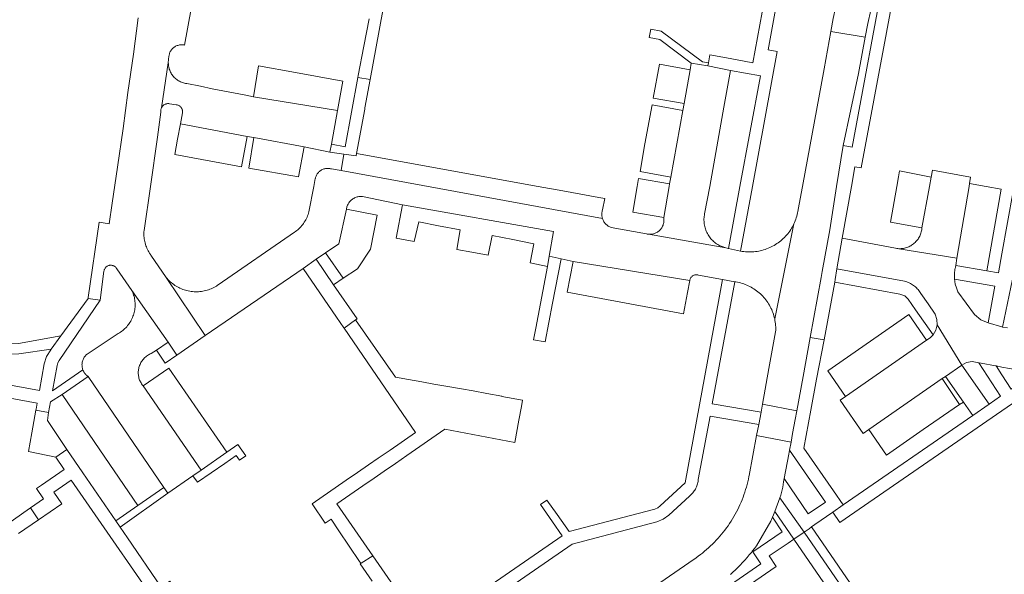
# Model space of a CAD drawing. Extents: x 146402 to 164798, y 455483 to 464134.
# Tile 310 of 575: x 158359 to 158500, y 460194 to 460274. Entities that reach past the tile are written whole.
import ezdxf

# ---------------------------------------------------------------- set-up
doc = ezdxf.new("R2010")
doc.units = 0
doc.header["$LTSCALE"] = 0.2
doc.layers.add('B-XX-VH-VERHARDING_BETONSTRAATSTEEN-GV', color=252, linetype='CONTINUOUS', lineweight=18)
doc.layers.add('B-XX-VH-VERHARDING_TEGEL-GV', color=252, linetype='CONTINUOUS', lineweight=18)

msp = doc.modelspace()

# ---------------------------------------------------------------- linework, layer by layer
at = {"layer": 'B-XX-VH-VERHARDING_BETONSTRAATSTEEN-GV'}
for points in [[(158375.99, 460274.18), (158375.29, 460268.99), (158374.51, 460263.48), (158373.8, 460258.3), (158373.01, 460252.78), (158372.254, 460247.592), (158371.81, 460244.63), (158370.36, 460244.86), (158368.789, 460234.06), (158368.77, 460233.926), (158370.53, 460233.67), (158371.048, 460237.806), (158371.051, 460237.83), (158371.069, 460237.918), (158371.094, 460238.004), (158371.126, 460238.087), (158371.166, 460238.167), (158371.213, 460238.243), (158371.266, 460238.315), (158371.326, 460238.382), (158371.391, 460238.443), (158371.462, 460238.497), (158371.537, 460238.546), (158371.616, 460238.587), (158371.699, 460238.622), (158371.784, 460238.648), (158371.872, 460238.667), (158371.96, 460238.678), (158372.05, 460238.681), (158372.139, 460238.677), (158372.227, 460238.664), (158372.314, 460238.643), (158372.399, 460238.615), (158372.481, 460238.579), (158372.559, 460238.536), (158372.634, 460238.486), (158372.703, 460238.43), (158372.767, 460238.367), (158372.826, 460238.3), (158372.878, 460238.227), (158372.923, 460238.15), (158375.072, 460235.051), (158380.27, 460227.63), (158381.51, 460225.77), (158385.603, 460228.573), (158380.013, 460236.92), (158377.81, 460240.131), (158377.727, 460240.245), (158377.614, 460240.411), (158377.508, 460240.581), (158377.408, 460240.756), (158377.316, 460240.934), (158377.231, 460241.116), (158377.153, 460241.301), (158377.083, 460241.489), (158377.02, 460241.68), (158376.964, 460241.873), (158376.917, 460242.068), (158376.877, 460242.265), (158376.846, 460242.463), (158376.822, 460242.663), (158376.806, 460242.863), (158376.798, 460243.063), (158376.798, 460243.264), (158376.806, 460243.465), (158376.822, 460243.665), (158377.722, 460250), (158378.725, 460257.06), (158379.237, 460260.665), (158379.227, 460260.75), (158379.224, 460260.842), (158379.228, 460260.934), (158379.241, 460261.025), (158379.262, 460261.115), (158379.29, 460261.203), (158379.326, 460261.287), (158380.301, 460267.76), (158380.393, 460268.683), (158380.404, 460268.771), (158380.426, 460268.89), (158380.455, 460269.007), (158380.492, 460269.122), (158380.537, 460269.235), (158380.589, 460269.344), (158380.648, 460269.45), (158380.714, 460269.551), (158380.787, 460269.648), (158380.866, 460269.74), (158380.95, 460269.826), (158381.041, 460269.907), (158381.136, 460269.981), (158381.236, 460270.05), (158381.34, 460270.111), (158381.448, 460270.165), (158381.56, 460270.212), (158381.674, 460270.252), (158381.791, 460270.284), (158381.91, 460270.308), (158382.03, 460270.324), (158382.15, 460270.332), (158382.271, 460270.333), (158382.392, 460270.325), (158382.512, 460270.31), (158382.631, 460270.286), (158385.05, 460283.64)], [(158461.037, 460194.283), (158461.394, 460194.613), (158461.745, 460194.949), (158462.091, 460195.29), (158462.43, 460195.637), (158462.765, 460195.99), (158463.093, 460196.348), (158463.415, 460196.711), (158463.732, 460197.08), (158464.042, 460197.454), (158464.165, 460197.606), (158464.471, 460197.999), (158464.777, 460198.393), (158466.83, 460201.94), (158467.076, 460202.503), (158467.22, 460202.84), (158467.387, 460203.302), (158468.103, 460205.289), (158468.24, 460205.67), (158468.54, 460206.8), (158468.65, 460207.57), (158468.747, 460208.074), (158469.41, 460211.55), (158469.515, 460212.109), (158469.733, 460213.288), (158464.789, 460214.248), (158463.704, 460208.48), (158463.675, 460208.329), (158463.597, 460207.952), (158463.512, 460207.576), (158463.418, 460207.202), (158463.317, 460206.83), (158463.208, 460206.461), (158463.091, 460206.093), (158462.967, 460205.729), (158462.836, 460205.366), (158462.696, 460205.007), (158462.55, 460204.651), (158462.396, 460204.297), (158462.234, 460203.947), (158462.066, 460203.601), (158461.89, 460203.258), (158461.707, 460202.919), (158461.518, 460202.583), (158461.321, 460202.252), (158461.118, 460201.925), (158460.907, 460201.602), (158460.69, 460201.283), (158460.467, 460200.969), (158460.237, 460200.66), (158460.001, 460200.356), (158459.758, 460200.056), (158459.509, 460199.762), (158459.254, 460199.473), (158458.994, 460199.189), (158458.727, 460198.911), (158458.455, 460198.638), (158458.177, 460198.371), (158457.894, 460198.11), (158457.605, 460197.855), (158457.311, 460197.606), (158457.012, 460197.363), (158456.708, 460197.126), (158456.399, 460196.896), (158456.085, 460196.672), (158455.05, 460195.95), (158438.05, 460184.23)]]:
    msp.add_lwpolyline(points, dxfattribs=at)
for points in [[(158481.197, 460275.302), (158476.183, 460276.017), (158476.141, 460275.828), (158476.006, 460275.194), (158475.879, 460274.559), (158475.794, 460274.111), (158475.458, 460272.258), (158480.398, 460271.408), (158480.769, 460273.39)], [(158451.069, 460272.296), (158449.583, 460272.565), (158449.365, 460271.374), (158450.9, 460271.1), (158455.37, 460267.69), (158457.78, 460267.31), (158457.855, 460267.729), (158457.032, 460267.866)], [(158480.398, 460271.408), (158475.458, 460272.258), (158474.48, 460266.87), (158471.359, 460250), (158470.742, 460246.671), (158470.739, 460246.65), (158470.703, 460246.416), (158470.659, 460246.183), (158470.607, 460245.953), (158470.548, 460245.723), (158470.481, 460245.496), (158470.406, 460245.272), (158470.323, 460245.05), (158470.233, 460244.83), (158470.136, 460244.615), (158467.38, 460230.972), (158467.425, 460230.742), (158467.463, 460230.511), (158467.492, 460230.279), (158467.513, 460230.046), (158467.527, 460229.813), (158467.532, 460229.579), (158467.53, 460229.345), (158467.519, 460229.111), (158466.55, 460223.83), (158465.621, 460218.71), (158470.556, 460217.788), (158471.463, 460222.698), (158472.481, 460228.308), (158474.053, 460236.935), (158474.21, 460237.8), (158475.3, 460243.74), (158476.241, 460249.999), (158477.219, 460255.883), (158479.43, 460266.23)], [(158380.306, 460267.604), (158380.301, 460267.76), (158379.326, 460261.287), (158379.369, 460261.369), (158379.419, 460261.446), (158379.475, 460261.518), (158379.538, 460261.586), (158379.606, 460261.648), (158379.679, 460261.703), (158379.757, 460261.752), (158379.839, 460261.794), (158379.924, 460261.829), (158380.012, 460261.856), (158380.102, 460261.876), (158380.193, 460261.888), (158380.285, 460261.891), (158380.377, 460261.887), (158380.468, 460261.875), (158381.419, 460261.714), (158381.484, 460261.709), (158381.571, 460261.695), (158381.656, 460261.673), (158381.739, 460261.644), (158381.819, 460261.607), (158381.895, 460261.563), (158381.966, 460261.512), (158382.033, 460261.455), (158382.095, 460261.392), (158382.15, 460261.324), (158382.199, 460261.251), (158382.241, 460261.174), (158382.276, 460261.093), (158382.303, 460261.01), (158382.323, 460260.924), (158382.335, 460260.837), (158382.339, 460260.75), (158382.335, 460260.662), (158382.323, 460260.575), (158382.034, 460258.996), (158391.61, 460257.17), (158392.6, 460257), (158399.81, 460255.69), (158403.514, 460254.901), (158403.719, 460256.05), (158404.588, 460260.9), (158392.55, 460262.88), (158391.21, 460263.15), (158386.6, 460263.99), (158384.91, 460264.37), (158382.944, 460264.758), (158382.791, 460264.782), (158382.638, 460264.814), (158382.487, 460264.854), (158382.339, 460264.902), (158382.193, 460264.957), (158382.05, 460265.019), (158381.911, 460265.089), (158381.775, 460265.166), (158381.644, 460265.25), (158381.516, 460265.34), (158381.394, 460265.437), (158381.277, 460265.54), (158381.165, 460265.648), (158381.059, 460265.763), (158380.959, 460265.882), (158380.865, 460266.007), (158380.778, 460266.136), (158380.698, 460266.27), (158380.624, 460266.407), (158380.558, 460266.548), (158380.499, 460266.692), (158380.447, 460266.84), (158380.403, 460266.989), (158380.367, 460267.141), (158380.339, 460267.294), (158380.318, 460267.449)], [(158457.78, 460267.31), (158455.37, 460267.69), (158455.22, 460266.72), (158454.38, 460261.91), (158454.19, 460260.92), (158452.46, 460251.31), (158452.29, 460250.37), (158452.225, 460250), (158451.445, 460245.549), (158451.447, 460245.539), (158451.467, 460245.413), (158451.479, 460245.286), (158451.484, 460245.159), (158451.48, 460245.031), (158451.468, 460244.904), (158451.448, 460244.778), (158451.421, 460244.653), (158451.386, 460244.531), (158451.343, 460244.411), (158451.292, 460244.293), (158451.235, 460244.18), (158451.17, 460244.07), (158451.099, 460243.964), (158451.021, 460243.863), (158450.937, 460243.767), (158450.847, 460243.676), (158450.752, 460243.592), (158450.651, 460243.513), (158450.546, 460243.441), (158450.437, 460243.376), (158450.323, 460243.317), (158450.206, 460243.266), (158450.086, 460243.222), (158449.964, 460243.186), (158449.84, 460243.158), (158449.714, 460243.137), (158449.587, 460243.124), (158449.459, 460243.12), (158449.332, 460243.123), (158449.238, 460243.131), (158460.367, 460241.167), (158459.679, 460241.403), (158459.515, 460241.481), (158459.354, 460241.566), (158459.197, 460241.657), (158459.044, 460241.756), (158458.896, 460241.861), (158458.752, 460241.973), (158458.613, 460242.09), (158458.48, 460242.214), (158458.352, 460242.344), (158458.231, 460242.479), (158458.115, 460242.619), (158458.005, 460242.764), (158457.902, 460242.914), (158457.806, 460243.068), (158457.716, 460243.227), (158457.634, 460243.389), (158457.559, 460243.554), (158457.491, 460243.723), (158457.43, 460243.894), (158457.378, 460244.069), (158457.332, 460244.245), (158457.295, 460244.423), (158457.266, 460244.602), (158457.244, 460244.783), (158457.231, 460244.964), (158457.225, 460245.146), (158457.228, 460245.328), (158457.238, 460245.51), (158457.256, 460245.69), (158457.283, 460245.87), (158457.317, 460246.049), (158458.045, 460250), (158458.19, 460250.79), (158460.09, 460261.38), (158461.02, 460266.66)], [(158455.22, 460266.72), (158450.82, 460267.54), (158449.95, 460262.68), (158454.38, 460261.91)], [(158398.58, 460266.33), (158393.27, 460267.3), (158392.55, 460262.88), (158404.588, 460260.9), (158405.34, 460265.1)], [(158409.274, 460265.341), (158407.515, 460265.658), (158405.7, 460255.66), (158403.719, 460256.05), (158403.514, 460254.901), (158405.51, 460254.64), (158407.29, 460254.408), (158407.33, 460254.71), (158408.51, 460261.11), (158408.544, 460261.296)], [(158454.19, 460260.92), (158449.77, 460261.71), (158448.754, 460256.092), (158448.04, 460252.14), (158452.46, 460251.31)], [(158391.61, 460257.17), (158382.034, 460258.996), (158381.624, 460256.768), (158381.22, 460254.57), (158390.81, 460252.83)], [(158399.81, 460255.69), (158392.6, 460257), (158391.85, 460252.63), (158399.01, 460251.37)], [(158433.435, 460250), (158407.33, 460254.71), (158407.29, 460254.408), (158405.51, 460254.64), (158405.11, 460252.27), (158442.647, 460245.38), (158442.613, 460245.501), (158442.587, 460245.623), (158442.568, 460245.747), (158442.558, 460245.872), (158442.555, 460245.997), (158442.56, 460246.122), (158442.574, 460246.247), (158442.595, 460246.37), (158442.624, 460246.492), (158442.661, 460246.612), (158443.002, 460248.272), (158442.131, 460248.429), (158436.962, 460249.363)], [(158403.362, 460252.582), (158403.242, 460252.59), (158403.122, 460252.589), (158403.002, 460252.58), (158402.883, 460252.564), (158402.765, 460252.539), (158402.649, 460252.507), (158402.535, 460252.467), (158402.425, 460252.42), (158402.317, 460252.365), (158402.214, 460252.304), (158402.115, 460252.235), (158402.021, 460252.16), (158401.932, 460252.08), (158401.848, 460251.993), (158401.771, 460251.901), (158401.699, 460251.804), (158401.634, 460251.703), (158401.576, 460251.597), (158401.526, 460251.488), (158401.482, 460251.376), (158401.447, 460251.261), (158401.418, 460251.144), (158401.414, 460251.121), (158401.198, 460250), (158400.495, 460246.361), (158400.49, 460246.342), (158400.433, 460246.146), (158400.369, 460245.953), (158400.298, 460245.762), (158400.219, 460245.575), (158400.132, 460245.391), (158400.039, 460245.21), (158399.938, 460245.033), (158399.831, 460244.86), (158399.716, 460244.691), (158399.596, 460244.527), (158399.469, 460244.368), (158399.335, 460244.214), (158399.196, 460244.065), (158399.051, 460243.922), (158398.901, 460243.785), (158398.745, 460243.654), (158398.584, 460243.529), (158398.419, 460243.41), (158387.47, 460235.871), (158387.381, 460235.81), (158387.205, 460235.696), (158387.025, 460235.588), (158386.84, 460235.488), (158386.652, 460235.395), (158386.461, 460235.309), (158386.266, 460235.23), (158386.069, 460235.159), (158385.869, 460235.095), (158385.667, 460235.039), (158385.462, 460234.991), (158385.256, 460234.951), (158385.049, 460234.918), (158384.841, 460234.894), (158384.632, 460234.877), (158384.422, 460234.869), (158384.212, 460234.868), (158384.002, 460234.875), (158383.793, 460234.891), (158383.584, 460234.914), (158383.377, 460234.945), (158383.171, 460234.985), (158382.966, 460235.032), (158382.764, 460235.086), (158382.563, 460235.149), (158382.366, 460235.219), (158382.171, 460235.296), (158381.979, 460235.381), (158381.79, 460235.473), (158381.605, 460235.573), (158381.424, 460235.679), (158381.247, 460235.792), (158381.075, 460235.911), (158380.907, 460236.038), (158380.745, 460236.17), (158380.587, 460236.309), (158380.435, 460236.453), (158380.288, 460236.603), (158380.148, 460236.759), (158380.013, 460236.92), (158385.603, 460228.573), (158399.675, 460238.21), (158401.51, 460239.54), (158402.86, 460240.47), (158404.767, 460241.765), (158405.868, 460246.721), (158405.886, 460246.827), (158405.915, 460246.955), (158405.952, 460247.081), (158405.996, 460247.204), (158406.048, 460247.324), (158406.107, 460247.441), (158406.173, 460247.554), (158406.246, 460247.663), (158406.325, 460247.768), (158406.411, 460247.867), (158406.502, 460247.961), (158406.599, 460248.049), (158406.702, 460248.131), (158406.809, 460248.207), (158406.92, 460248.275), (158407.036, 460248.337), (158407.155, 460248.392), (158407.277, 460248.44), (158407.402, 460248.48), (158407.529, 460248.512), (158407.657, 460248.537), (158407.787, 460248.553), (158407.918, 460248.562), (158408.049, 460248.562), (158408.18, 460248.555), (158413.91, 460247.35), (158435.62, 460243.53), (158435, 460239.973), (158436.7, 460239.58), (158438.44, 460239.23), (158455.187, 460236.479), (158455.189, 460236.493), (158455.206, 460236.579), (158455.23, 460236.663), (158455.262, 460236.745), (158455.302, 460236.824), (158455.348, 460236.899), (158455.401, 460236.969), (158455.46, 460237.034), (158455.525, 460237.094), (158455.595, 460237.147), (158455.669, 460237.194), (158455.748, 460237.234), (158455.829, 460237.266), (158455.914, 460237.291), (158456, 460237.309), (158456.087, 460237.318), (158456.175, 460237.319), (158456.263, 460237.313), (158456.35, 460237.298), (158456.435, 460237.276), (158459.9, 460236.63), (158461.66, 460236.31), (158461.799, 460236.289), (158462.029, 460236.247), (158462.258, 460236.197), (158462.485, 460236.14), (158462.709, 460236.074), (158462.932, 460236.002), (158463.151, 460235.921), (158463.368, 460235.833), (158463.582, 460235.738), (158463.792, 460235.636), (158463.999, 460235.526), (158464.202, 460235.409), (158464.4, 460235.286), (158464.595, 460235.156), (158464.785, 460235.019), (158464.97, 460234.876), (158465.15, 460234.726), (158465.324, 460234.571), (158465.494, 460234.409), (158465.657, 460234.242), (158465.815, 460234.07), (158465.968, 460233.892), (158466.113, 460233.709), (158466.253, 460233.521), (158466.386, 460233.329), (158466.512, 460233.132), (158466.631, 460232.931), (158466.744, 460232.726), (158466.85, 460232.517), (158466.948, 460232.304), (158467.039, 460232.089), (158467.122, 460231.87), (158467.198, 460231.649), (158467.267, 460231.425), (158467.327, 460231.199), (158467.38, 460230.972), (158470.136, 460244.615), (158470.032, 460244.402), (158469.92, 460244.193), (158469.801, 460243.988), (158469.676, 460243.788), (158469.544, 460243.591), (158469.405, 460243.399), (158469.26, 460243.212), (158469.109, 460243.03), (158468.951, 460242.853), (158468.788, 460242.681), (158468.619, 460242.516), (158468.444, 460242.356), (158468.264, 460242.201), (158468.079, 460242.054), (158467.89, 460241.912), (158467.695, 460241.777), (158467.496, 460241.648), (158467.293, 460241.527), (158467.086, 460241.412), (158466.875, 460241.304), (158466.661, 460241.204), (158466.443, 460241.111), (158466.222, 460241.025), (158465.999, 460240.947), (158465.773, 460240.876), (158465.544, 460240.813), (158465.314, 460240.758), (158465.082, 460240.71), (158464.848, 460240.671), (158464.614, 460240.639), (158464.378, 460240.615), (158464.142, 460240.6), (158463.905, 460240.592), (158463.668, 460240.592), (158463.432, 460240.6), (158463.196, 460240.617), (158462.96, 460240.641), (158462.725, 460240.673), (158462.492, 460240.713), (158460.734, 460241.094), (158460.723, 460241.096), (158460.544, 460241.128), (158460.367, 460241.167), (158449.238, 460243.131), (158449.205, 460243.135), (158449.079, 460243.154), (158448.954, 460243.181), (158443.917, 460244.106), (158443.81, 460244.144), (158443.694, 460244.193), (158443.582, 460244.249), (158443.474, 460244.312), (158443.37, 460244.382), (158443.271, 460244.459), (158443.177, 460244.541), (158443.088, 460244.63), (158443.005, 460244.724), (158442.928, 460244.823), (158442.858, 460244.927), (158442.795, 460245.035), (158442.738, 460245.147), (158442.689, 460245.262), (158442.647, 460245.38), (158405.11, 460252.27), (158403.716, 460252.513), (158403.6, 460252.544), (158403.482, 460252.567)], [(158489.86, 460251.32), (158485.304, 460252.21), (158485.15, 460251.37), (158484.905, 460250), (158483.99, 460244.88), (158488.521, 460244.032), (158489.634, 460250)], [(158495.513, 460251.318), (158490.05, 460252.33), (158489.86, 460251.32), (158489.634, 460250), (158488.521, 460244.032), (158488.512, 460243.924), (158488.491, 460243.765), (158488.463, 460243.608), (158488.427, 460243.452), (158488.383, 460243.298), (158488.331, 460243.147), (158488.272, 460242.998), (158488.206, 460242.853), (158488.132, 460242.711), (158488.052, 460242.573), (158487.964, 460242.439), (158487.87, 460242.31), (158487.77, 460242.185), (158487.663, 460242.066), (158487.551, 460241.952), (158487.433, 460241.844), (158487.31, 460241.742), (158487.182, 460241.646), (158487.05, 460241.557), (158486.913, 460241.474), (158486.772, 460241.399), (158486.627, 460241.33), (158486.479, 460241.269), (158486.329, 460241.216), (158486.176, 460241.17), (158486.021, 460241.131), (158485.864, 460241.101), (158485.705, 460241.078), (158485.546, 460241.064), (158485.386, 460241.057), (158485.227, 460241.058), (158485.067, 460241.067), (158484.915, 460241.084), (158493.554, 460239.683), (158495.289, 460250), (158495.361, 460250.426)], [(158452.29, 460250.37), (158447.84, 460251.11), (158447.645, 460250), (158446.99, 460246.29), (158451.445, 460245.549), (158452.225, 460250)], [(158497.773, 460250), (158495.361, 460250.426), (158495.289, 460250), (158493.554, 460239.683), (158493.377, 460238.631), (158497.83, 460237.88), (158499.92, 460249.62)], [(158410.29, 460245.86), (158405.868, 460246.721), (158404.767, 460241.765), (158402.86, 460240.47), (158405.43, 460236.82), (158407.45, 460238.18), (158409.36, 460241.01)], [(158435.62, 460243.53), (158413.91, 460247.35), (158413.03, 460242.59), (158415.606, 460242.088), (158416.259, 460244.918), (158419.111, 460244.361), (158422.221, 460243.753), (158421.743, 460240.95), (158423.875, 460240.559), (158426.251, 460240.123), (158426.791, 460242.964), (158429.766, 460242.375), (158432.803, 460241.774), (158432.25, 460239.045), (158434.74, 460238.48), (158435, 460239.973)], [(158404.027, 460235.884), (158401.51, 460239.54), (158399.675, 460238.21), (158404.476, 460231.221), (158405.515, 460229.7), (158405.557, 460229.638), (158407.17, 460230.83), (158407.4, 460230.984)], [(158405.43, 460236.82), (158402.86, 460240.47), (158401.51, 460239.54), (158404.027, 460235.884)], [(158455.187, 460236.479), (158438.44, 460239.23), (158437.59, 460234.83), (158454.282, 460231.696), (158454.86, 460234.76)], [(158380.27, 460227.63), (158375.072, 460235.051), (158375.118, 460234.952), (158375.194, 460234.773), (158375.262, 460234.59), (158375.323, 460234.405), (158375.376, 460234.218), (158375.422, 460234.029), (158375.46, 460233.838), (158375.49, 460233.646), (158375.512, 460233.452), (158375.525, 460233.258), (158375.532, 460233.063), (158375.53, 460232.869), (158375.519, 460232.674), (158375.501, 460232.48), (158375.476, 460232.287), (158375.442, 460232.096), (158375.4, 460231.906), (158375.351, 460231.717), (158375.293, 460231.531), (158375.229, 460231.348), (158375.157, 460231.167), (158375.077, 460230.989), (158374.99, 460230.815), (158374.896, 460230.644), (158374.795, 460230.478), (158374.688, 460230.316), (158374.573, 460230.158), (158374.453, 460230.005), (158374.326, 460229.857), (158374.194, 460229.715), (158374.055, 460229.578), (158373.911, 460229.447), (158373.762, 460229.322), (158373.608, 460229.203), (158373.449, 460229.091), (158373.285, 460228.985), (158373.118, 460228.886), (158372.946, 460228.794), (158368.77, 460226.01), (158368.668, 460225.935), (158368.571, 460225.853), (158368.48, 460225.765), (158368.394, 460225.672), (158368.314, 460225.574), (158368.24, 460225.47), (158368.174, 460225.363), (158368.114, 460225.251), (158368.061, 460225.136), (158368.016, 460225.017), (158367.978, 460224.896), (158367.948, 460224.773), (158367.926, 460224.649), (158367.911, 460224.523), (158367.905, 460224.396), (158367.907, 460224.269), (158367.916, 460224.143), (158367.934, 460224.018), (158367.959, 460223.893), (158367.993, 460223.771), (158368.034, 460223.651), (158368.036, 460223.645), (158368.048, 460223.613), (158368.061, 460223.582), (158368.074, 460223.551), (158368.088, 460223.52), (158368.102, 460223.49), (158368.117, 460223.459), (158368.132, 460223.429), (158368.148, 460223.4), (158368.165, 460223.37), (158368.181, 460223.341), (158368.199, 460223.312), (158368.217, 460223.284), (158368.235, 460223.255), (158368.254, 460223.227), (158368.273, 460223.2), (158368.293, 460223.172), (158368.313, 460223.145), (158368.334, 460223.119), (158368.356, 460223.093), (158368.377, 460223.067), (158368.399, 460223.041), (158368.422, 460223.016), (158368.445, 460222.992), (158368.468, 460222.967), (158368.492, 460222.943), (158368.516, 460222.92), (158368.541, 460222.897), (158368.566, 460222.874), (158368.592, 460222.852), (158368.617, 460222.83), (158368.644, 460222.809), (158368.67, 460222.788), (158368.697, 460222.768), (158368.725, 460222.748), (158368.752, 460222.729), (158368.78, 460222.71), (158379.66, 460206.75), (158380.24, 460205.95), (158383.819, 460208.439), (158385.022, 460209.275), (158376.68, 460221.36), (158376.646, 460221.401), (158376.552, 460221.523), (158376.465, 460221.65), (158376.385, 460221.781), (158376.312, 460221.916), (158376.245, 460222.054), (158376.186, 460222.196), (158376.135, 460222.341), (158376.091, 460222.488), (158376.055, 460222.637), (158376.026, 460222.788), (158376.006, 460222.94), (158375.993, 460223.093), (158375.989, 460223.247), (158375.992, 460223.4), (158376.004, 460223.554), (158376.023, 460223.706), (158376.05, 460223.857), (158376.086, 460224.006), (158376.128, 460224.154), (158376.179, 460224.299), (158376.237, 460224.441), (158376.302, 460224.58), (158376.375, 460224.716), (158376.454, 460224.847), (158376.54, 460224.974), (158376.633, 460225.097), (158376.732, 460225.214), (158376.837, 460225.327), (158376.947, 460225.433), (158377.063, 460225.534), (158377.184, 460225.628), (158377.31, 460225.716), (158377.44, 460225.798), (158377.575, 460225.872), (158377.713, 460225.94), (158377.854, 460226), (158378.607, 460226.508)], [(158489.2, 460227.92), (158486.66, 460231.59), (158475.02, 460223.54), (158477.56, 460219.85)], [(158494.246, 460224.346), (158490.723, 460230.115), (158490.538, 460229.357), (158490.149, 460228.68), (158489.719, 460228.244), (158489.2, 460227.92), (158477.56, 460219.85), (158476.77, 460219.29), (158480.07, 460214.53), (158480.88, 460215.09), (158491.44, 460222.4), (158491.89, 460222.7)], [(158388.71, 460211.84), (158380.36, 460223.91), (158376.68, 460221.36), (158385.022, 460209.275)], [(158498.189, 460218.738), (158494.246, 460224.346), (158491.89, 460222.7), (158494.472, 460219.027), (158495.822, 460217.107)], [(158379.66, 460206.75), (158368.78, 460222.71), (158365.07, 460220.13), (158371.196, 460211.145), (158375.93, 460204.2)], [(158493.94, 460218.68), (158491.44, 460222.4), (158480.88, 460215.09), (158483.42, 460211.42), (158488.72, 460215.08)], [(158494.472, 460219.027), (158491.89, 460222.7), (158491.44, 460222.4), (158493.94, 460218.68)], [(158470.556, 460217.788), (158465.621, 460218.71), (158465.42, 460217.6), (158465.087, 460215.83), (158464.789, 460214.248), (158469.733, 460213.288), (158469.96, 460214.52), (158470.32, 460216.51)], [(158363.1, 460217.55), (158361.29, 460217.85), (158360.699, 460214.63), (158360.206, 460211.941), (158364.14, 460211.1), (158365.73, 460212.22), (158362.95, 460216.41)], [(158391.426, 460211.314), (158390.292, 460212.965), (158388.71, 460211.84), (158385.022, 460209.275), (158383.819, 460208.439), (158384.47, 460207.53), (158388.41, 460210.22), (158390.06, 460211.35), (158390.503, 460210.7)], [(158474.66, 460204.67), (158469.515, 460212.109), (158469.41, 460211.55), (158468.747, 460208.074), (158472.21, 460202.98)]]:
    msp.add_lwpolyline(points, close=True, dxfattribs=at)
at = {"layer": 'B-XX-VH-VERHARDING_TEGEL-GV'}
for points in [[(158470.63, 460292.56), (158468.94, 460293.43), (158468.59, 460291.42), (158464.26, 460267.76), (158461.01, 460268.36), (158458.06, 460268.87), (158457.855, 460267.729), (158457.78, 460267.31), (158461.02, 460266.66), (158465.36, 460265.88), (158462.397, 460250), (158460.734, 460241.094), (158462.492, 460240.713), (158464.197, 460250), (158467.75, 460269.37), (158466.44, 460269.61)], [(158436.7, 460239.58), (158435, 460239.973), (158434.74, 460238.48), (158433.101, 460229.665), (158432.768, 460227.962), (158434.432, 460227.663), (158435.489, 460233.219)], [(158486.007, 460236.399), (158476.29, 460238.17), (158476.07, 460236.632), (158476.017, 460236.263), (158485.371, 460234.527), (158486.061, 460234.304), (158486.568, 460233.785), (158487.618, 460232.288), (158490.149, 460228.68), (158490.538, 460229.357), (158490.723, 460230.115), (158490.69, 460230.895), (158490.44, 460231.634), (158489.415, 460233.129), (158488.392, 460234.62), (158488.2, 460234.9), (158488.091, 460235.042), (158487.977, 460235.178), (158487.856, 460235.31), (158487.73, 460235.436), (158487.598, 460235.556), (158487.46, 460235.67), (158487.318, 460235.777), (158487.171, 460235.879), (158487.02, 460235.973), (158486.865, 460236.061), (158486.705, 460236.142), (158486.543, 460236.215), (158486.377, 460236.281), (158486.209, 460236.34), (158486.038, 460236.391)], [(158412.949, 460222.594), (158407.17, 460230.83), (158405.557, 460229.638), (158409.57, 460223.76), (158415.81, 460214.65), (158412.14, 460212.12), (158410.46, 460210.97), (158409.06, 460210), (158407.46, 460208.9), (158405.86, 460207.8), (158400.95, 460204.43), (158402.84, 460201.67), (158403.67, 460202.23), (158404.809, 460200.549), (158407.78, 460196.167), (158407.92, 460195.96), (158407.975, 460195.886), (158409.68, 460196.95), (158404.49, 460204.41), (158408.22, 460206.99), (158409.87, 460208.12), (158411.28, 460209.09), (158412.915, 460210.223), (158414.54, 460211.35), (158420.01, 460215.12), (158430.05, 460213.23), (158430.645, 460216.447), (158431.004, 460218.396), (158431.142, 460219.302), (158428.191, 460219.813), (158428.206, 460219.9), (158426.025, 460220.286), (158424.097, 460220.627), (158422.393, 460220.927), (158420.43, 460221.274), (158418.433, 460221.627), (158416.71, 460221.931), (158414.793, 460222.27)], [(158363.497, 460226.613), (158364.884, 460228.536), (158358.801, 460227.428), (158345.35, 460227.21), (158345.137, 460225.745), (158345.184, 460225.745), (158358.843, 460225.937)], [(158474.471, 460227.986), (158472.481, 460228.308), (158471.463, 460222.698), (158470.556, 460217.788), (158470.32, 460216.51), (158469.96, 460214.52), (158469.733, 460213.288), (158469.515, 460212.109), (158474.66, 460204.67), (158472.21, 460202.98), (158468.747, 460208.074), (158468.65, 460207.57), (158468.54, 460206.8), (158468.24, 460205.67), (158468.103, 460205.289), (158471.6, 460200.36), (158472.32, 460200.84), (158472.67, 460201.1), (158473.15, 460201.45), (158475.71, 460203.21), (158477.2, 460204.27), (158475.808, 460206.276), (158471.56, 460212.4), (158472.584, 460217.884), (158473.409, 460222.3)], [(158381.51, 460225.77), (158380.27, 460227.63), (158378.607, 460226.508), (158378.812, 460226.204), (158379.873, 460224.632)], [(158497.032, 460224.598), (158496.709, 460224.656), (158499.82, 460219.86), (158498.189, 460218.738), (158495.822, 460217.107), (158477.2, 460204.27), (158475.71, 460203.21), (158476.755, 460201.722), (158500, 460217.78), (158503.2, 460219.99), (158502.79, 460221.9), (158501.32, 460220.9), (158500, 460222.94), (158499.175, 460224.213), (158499.095, 460224.227)], [(158368.034, 460208.865), (158365.73, 460212.22), (158364.14, 460211.1), (158365.33, 460209.35), (158362.09, 460207.12), (158361.35, 460206.61), (158362.384, 460205.119), (158360.531, 460203.828), (158361.66, 460202.122), (158365.01, 460204.44), (158363.871, 460206.089), (158366.363, 460207.816), (158367.656, 460205.948), (158380.024, 460188.079), (158381.33, 460188.93), (158382.811, 460189.959), (158380.51, 460193.302), (158379.29, 460192.47), (158374.424, 460199.558), (158373.378, 460201.081), (158372.76, 460201.982)], [(158380.24, 460205.95), (158379.66, 460206.75), (158375.93, 460204.2), (158372.76, 460201.982), (158373.378, 460201.081)], [(158471.6, 460200.36), (158468.103, 460205.289), (158467.387, 460203.302), (158470.12, 460199.33)], [(158468.46, 460200.42), (158467.076, 460202.503), (158466.83, 460201.94), (158464.777, 460198.393), (158464.471, 460197.999), (158464.165, 460197.606), (158464.23, 460197.51)], [(158486.49, 460180.97), (158472.67, 460201.1), (158472.32, 460200.84), (158471.6, 460200.36), (158485.451, 460180.186), (158485.674, 460179.784), (158485.854, 460179.361), (158486.51, 460176.85), (158487.17, 460174.32), (158487.449, 460173.582), (158487.807, 460172.879), (158491.719, 460167.135), (158491.82, 460166.95), (158491.935, 460166.773), (158493.18, 460167.33), (158488.973, 460173.553), (158488.64, 460174.147), (158488.411, 460174.788), (158487.151, 460179.531), (158486.905, 460180.289)], [(158485.451, 460180.186), (158471.6, 460200.36), (158470.12, 460199.33), (158478.731, 460186.79), (158478.93, 460186.5), (158483.826, 460179.365), (158484.043, 460178.981), (158484.19, 460178.566), (158485.353, 460174.104), (158485.76, 460172.9), (158486.377, 460171.788), (158490.27, 460166.03), (158491.935, 460166.773), (158491.82, 460166.95), (158491.719, 460167.135), (158487.807, 460172.879), (158487.449, 460173.582), (158487.17, 460174.32), (158486.51, 460176.85), (158485.854, 460179.361), (158485.674, 460179.784)]]:
    msp.add_lwpolyline(points, close=True, dxfattribs=at)
for points in [[(158409.132, 460274.06), (158408.763, 460272.083), (158408.396, 460270.117), (158407.563, 460265.903), (158407.515, 460265.658), (158409.274, 460265.341), (158410.13, 460270.06), (158412.482, 460282.886)], [(158483.32, 460281.72), (158478.51, 460255.65), (158477.219, 460255.883), (158476.241, 460249.999), (158475.3, 460243.74), (158474.21, 460237.8), (158474.053, 460236.935), (158472.481, 460228.308), (158474.471, 460227.986), (158476.017, 460236.263), (158476.07, 460236.632), (158476.29, 460238.17), (158477.08, 460242.55), (158478.395, 460250), (158478.89, 460252.81), (158479.821, 460252.642), (158485.28, 460281.84)], [(158501.634, 460249.337), (158500, 460240.316), (158499.53, 460237.6), (158497.83, 460237.88), (158493.377, 460238.631), (158493.332, 460238.423), (158493.288, 460238.215), (158493.271, 460238.115), (158493.256, 460238.014), (158493.243, 460237.913), (158493.231, 460237.811), (158493.221, 460237.71), (158493.213, 460237.608), (158493.207, 460237.507), (158493.204, 460237.456), (158493.202, 460237.405), (158493.199, 460237.303), (158493.198, 460237.201), (158493.198, 460237.099), (158493.2, 460236.997), (158493.204, 460236.895), (158493.21, 460236.794), (158493.217, 460236.692), (158498.98, 460235.69), (158498.59, 460233.57), (158498.05, 460230.42), (158500, 460229.817), (158500.088, 460229.803), (158501.51, 460236.68)], [(158500.792, 460229.694), (158500.088, 460229.803), (158500, 460229.817), (158498.05, 460230.42), (158496.962, 460230.847), (158496.061, 460231.591), (158493.673, 460234.873), (158493.47, 460235.419), (158493.321, 460235.983), (158493.258, 460236.336), (158493.251, 460236.387), (158493.238, 460236.488), (158493.227, 460236.59), (158493.217, 460236.692), (158493.21, 460236.794), (158493.204, 460236.895), (158493.2, 460236.997), (158493.198, 460237.099), (158493.198, 460237.201), (158493.199, 460237.303), (158493.202, 460237.405), (158493.204, 460237.456), (158493.207, 460237.507), (158493.213, 460237.608), (158493.221, 460237.71), (158493.231, 460237.811), (158493.243, 460237.913), (158493.256, 460238.014), (158493.271, 460238.115), (158493.288, 460238.215), (158493.332, 460238.423), (158493.377, 460238.631), (158493.554, 460239.683), (158484.915, 460241.084), (158484.908, 460241.085), (158484.75, 460241.11), (158477.08, 460242.55), (158476.29, 460238.17), (158486.007, 460236.399), (158486.038, 460236.391), (158486.209, 460236.34), (158486.377, 460236.281), (158486.543, 460236.215), (158486.705, 460236.142), (158486.865, 460236.061), (158487.02, 460235.973), (158487.171, 460235.879), (158487.318, 460235.777), (158487.46, 460235.67), (158487.598, 460235.556), (158487.73, 460235.436), (158487.856, 460235.31), (158487.977, 460235.178), (158488.091, 460235.042), (158488.2, 460234.9), (158488.392, 460234.62), (158489.415, 460233.129), (158490.44, 460231.634), (158490.69, 460230.895), (158490.723, 460230.115), (158494.246, 460224.346), (158494.948, 460224.698), (158495.721, 460224.835), (158496.709, 460224.656), (158497.032, 460224.598), (158499.095, 460224.227), (158499.175, 460224.213), (158500, 460224.065), (158503.3, 460223.47)], [(158417.89, 460184.55), (158438.28, 460198.62), (158450.459, 460201.857), (158451.365, 460202.222), (158452.16, 460202.79), (158455.147, 460205.545), (158455.273, 460205.652), (158455.394, 460205.764), (158455.509, 460205.883), (158455.618, 460206.006), (158455.721, 460206.135), (158455.818, 460206.269), (158455.908, 460206.407), (158455.991, 460206.55), (158456.067, 460206.696), (158456.137, 460206.846), (158456.198, 460206.999), (158456.253, 460207.155), (158456.299, 460207.314), (158456.338, 460207.474), (158456.369, 460207.636), (158456.393, 460207.8), (158456.403, 460207.9), (158458.1, 460217.02), (158465.087, 460215.83), (158465.42, 460217.6), (158458.42, 460218.79), (158461.66, 460236.31), (158459.9, 460236.63), (158459.41, 460234), (158454.51, 460207.43), (158450.933, 460204.151), (158450.591, 460203.838), (158450.164, 460203.659), (158437.87, 460200.43), (158436.14, 460202.88), (158434.677, 460204.965), (158433.76, 460204.33), (158435.46, 460201.86), (158436.84, 460199.85), (158417.1, 460186.21)], [(158344.59, 460221.99), (158361.48, 460218.88), (158361.319, 460218.02), (158361.29, 460217.85), (158363.1, 460217.55), (158363.38, 460219.07), (158365.07, 460220.13), (158368.78, 460222.71), (158368.752, 460222.729), (158368.725, 460222.748), (158368.697, 460222.768), (158368.67, 460222.788), (158368.644, 460222.809), (158368.617, 460222.83), (158368.592, 460222.852), (158368.566, 460222.874), (158368.541, 460222.897), (158368.516, 460222.92), (158368.492, 460222.943), (158368.468, 460222.967), (158368.445, 460222.992), (158368.422, 460223.016), (158368.399, 460223.041), (158368.377, 460223.067), (158368.356, 460223.093), (158368.334, 460223.119), (158368.313, 460223.145), (158368.293, 460223.172), (158368.273, 460223.2), (158368.254, 460223.227), (158368.235, 460223.255), (158368.217, 460223.284), (158368.199, 460223.312), (158368.181, 460223.341), (158368.165, 460223.37), (158368.148, 460223.4), (158368.132, 460223.429), (158368.117, 460223.459), (158368.102, 460223.49), (158368.088, 460223.52), (158368.074, 460223.551), (158368.061, 460223.582), (158368.048, 460223.613), (158368.036, 460223.645), (158363.665, 460220.63), (158364.33, 460224.262), (158364.43, 460224.656), (158364.61, 460225.02), (158370.53, 460233.67), (158368.77, 460233.926), (158366.307, 460230.51), (158364.884, 460228.536), (158363.497, 460226.613), (158363.437, 460226.529), (158362.831, 460225.599), (158362.493, 460224.542), (158361.81, 460220.69), (158344.855, 460223.81)], [(158358.81, 460200.15), (158361.66, 460202.122), (158360.531, 460203.828), (158360.39, 460203.73), (158353.098, 460198.652)], [(158435.06, 460173.03), (158467.599, 460195.443), (158466.6, 460196.95), (158469.32, 460198.79), (158470.12, 460199.33), (158467.387, 460203.302), (158467.22, 460202.84), (158467.076, 460202.503), (158468.46, 460200.42), (158464.23, 460197.51), (158465.4, 460195.79), (158459.779, 460191.908)], [(158414.83, 460189.47), (158409.68, 460196.95), (158407.975, 460195.886), (158407.87, 460195.82), (158409.567, 460193.302)]]:
    msp.add_lwpolyline(points, dxfattribs=at)

doc.saveas('drawing.dxf')
